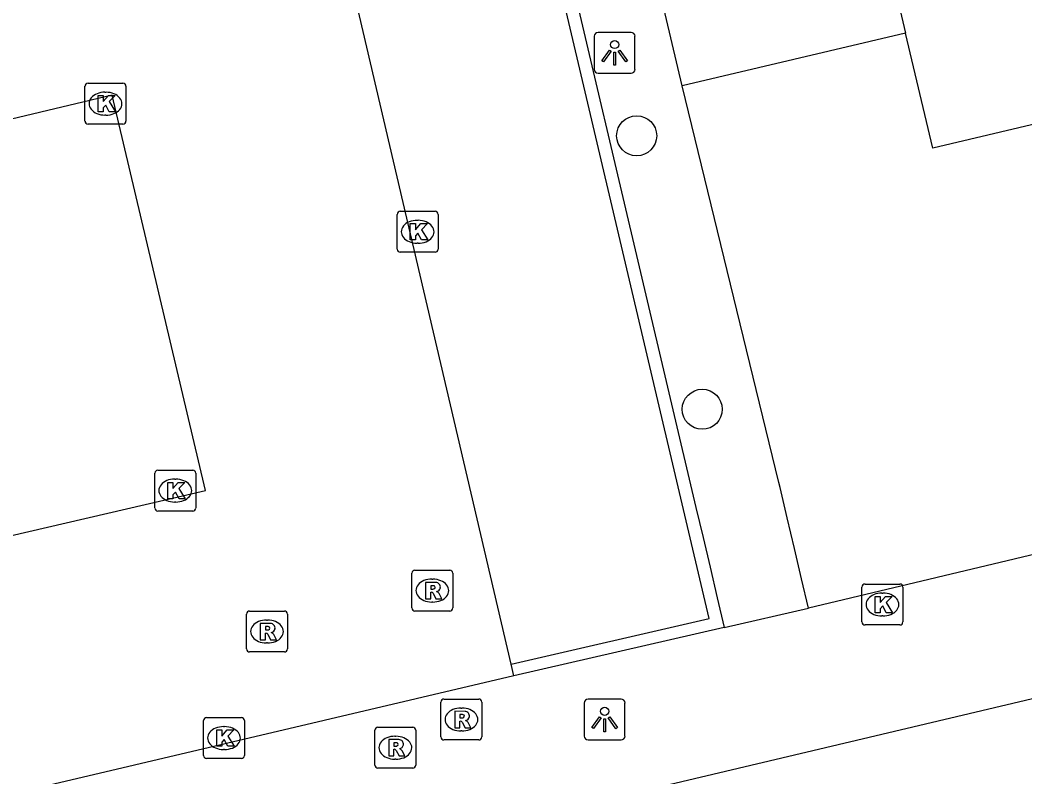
# Model space of a CAD drawing. Extents: x 158038 to 159242, y 380133 to 381214.
# Drawn here: x 158514.23 to 158538.79, y 380557.72 to 380576.22 of the extents above; entities that cross this region are included whole.
import ezdxf

# ---------------------------------------------------------------- set-up
doc = ezdxf.new("R2010")
doc.units = 0
for name, color, linetype in [('IMGEO_Boom', 7, 'Continuous'), ('IMGEO_Hek', 7, 'Continuous'), ('IMGEO_Kolk', 7, 'Continuous'), ('IMGEO_Lichtpunt', 7, 'Continuous'), ('IMGEO_Muur', 7, 'Continuous'), ('IMGEO_Pand', 7, 'Continuous'), ('IMGEO_Rijbaan_lokaal_open', 7, 'Continuous'), ('IMGEO_Rioolput', 7, 'Continuous'), ('IMGEO_Voetpad_open', 7, 'Continuous')]:
    doc.layers.add(name, color=color, linetype=linetype)

msp = doc.modelspace()

# ---------------------------------------------------------------- linework, layer by layer
at = {"layer": 'IMGEO_Boom'}
for centre in [(158529.301, 380573.389), (158530.903, 380566.705)]:
    msp.add_circle(centre, 0.489, dxfattribs=at)
at = {"layer": 'IMGEO_Hek'}
msp.add_lwpolyline([(158532.774, 380564.918), (158530.413, 380574.61)], dxfattribs=at)
at = {"layer": 'IMGEO_Kolk'}
for p, q in [((158515.82, 380573.748), (158515.82, 380574.6)), ((158515.895, 380574.674), (158516.747, 380574.674)), ((158516.821, 380574.6), (158516.821, 380573.748)), ((158516.308, 380574.454), (158516.333, 380574.454)), ((158516.331, 380573.894), (158516.306, 380573.894)), ((158516.747, 380573.674), (158515.895, 380573.674)), ((158523.449, 380570.617), (158523.449, 380571.469)), ((158523.524, 380571.543), (158524.376, 380571.543)), ((158524.45, 380571.469), (158524.45, 380570.617)), ((158523.937, 380571.323), (158523.962, 380571.323)), ((158523.96, 380570.763), (158523.935, 380570.763)), ((158524.376, 380570.543), (158523.524, 380570.543)), ((158517.525, 380564.292), (158517.525, 380565.144)), ((158517.6, 380565.218), (158518.452, 380565.218)), ((158518.526, 380565.144), (158518.526, 380564.292)), ((158518.013, 380564.998), (158518.038, 380564.998)), ((158518.036, 380564.438), (158518.011, 380564.438)), ((158518.452, 380564.218), (158517.6, 380564.218)), ((158534.806, 380561.507), (158534.806, 380562.359)), ((158534.881, 380562.433), (158535.733, 380562.433)), ((158535.807, 380562.359), (158535.807, 380561.507)), ((158535.294, 380562.213), (158535.319, 380562.213)), ((158535.317, 380561.653), (158535.292, 380561.653)), ((158535.733, 380561.433), (158534.881, 380561.433)), ((158518.792, 380559.169), (158519.644, 380559.169)), ((158518.717, 380558.243), (158518.717, 380559.095)), ((158519.205, 380558.949), (158519.23, 380558.949)), ((158519.718, 380559.095), (158519.718, 380558.243)), ((158519.228, 380558.389), (158519.203, 380558.389)), ((158519.644, 380558.169), (158518.792, 380558.169))]:
    msp.add_line(p, q, dxfattribs=at)
for points in [[(158515.82, 380573.748), (158515.82, 380574.6)], [(158515.895, 380574.674), (158516.747, 380574.674)], [(158516.821, 380574.6), (158516.821, 380573.748)], [(158516.141, 380574.374), (158516.264, 380574.374), (158516.264, 380574.223), (158516.394, 380574.374), (158516.558, 380574.374), (158516.412, 380574.223), (158516.565, 380573.974), (158516.413, 380573.974), (158516.328, 380574.138), (158516.264, 380574.071), (158516.264, 380573.974), (158516.141, 380573.974), (158516.141, 380574.374)], [(158516.747, 380573.674), (158515.895, 380573.674)], [(158523.449, 380570.617), (158523.449, 380571.469)], [(158523.524, 380571.543), (158524.376, 380571.543)], [(158524.45, 380571.469), (158524.45, 380570.617)], [(158523.77, 380571.243), (158523.893, 380571.243), (158523.893, 380571.092), (158524.023, 380571.243), (158524.187, 380571.243), (158524.041, 380571.092), (158524.194, 380570.843), (158524.042, 380570.843), (158523.957, 380571.007), (158523.893, 380570.94), (158523.893, 380570.843), (158523.77, 380570.843), (158523.77, 380571.243)], [(158524.376, 380570.543), (158523.524, 380570.543)], [(158517.525, 380564.292), (158517.525, 380565.144)], [(158517.6, 380565.218), (158518.452, 380565.218)], [(158518.526, 380565.144), (158518.526, 380564.292)], [(158517.846, 380564.918), (158517.969, 380564.918), (158517.969, 380564.767), (158518.099, 380564.918), (158518.263, 380564.918), (158518.117, 380564.767), (158518.27, 380564.518), (158518.118, 380564.518), (158518.033, 380564.682), (158517.969, 380564.615), (158517.969, 380564.518), (158517.846, 380564.518), (158517.846, 380564.918)], [(158518.452, 380564.218), (158517.6, 380564.218)], [(158534.806, 380561.507), (158534.806, 380562.359)], [(158534.881, 380562.433), (158535.733, 380562.433)], [(158535.807, 380562.359), (158535.807, 380561.507)], [(158535.127, 380562.133), (158535.25, 380562.133), (158535.25, 380561.982), (158535.38, 380562.133), (158535.544, 380562.133), (158535.398, 380561.982), (158535.551, 380561.733), (158535.399, 380561.733), (158535.314, 380561.897), (158535.25, 380561.83), (158535.25, 380561.733), (158535.127, 380561.733), (158535.127, 380562.133)], [(158535.733, 380561.433), (158534.881, 380561.433)], [(158518.792, 380559.169), (158519.644, 380559.169)], [(158518.717, 380558.243), (158518.717, 380559.095)], [(158519.038, 380558.869), (158519.161, 380558.869), (158519.161, 380558.718), (158519.291, 380558.869), (158519.455, 380558.869), (158519.309, 380558.718), (158519.462, 380558.469), (158519.31, 380558.469), (158519.225, 380558.633), (158519.161, 380558.566), (158519.161, 380558.469), (158519.038, 380558.469), (158519.038, 380558.869)], [(158519.718, 380559.095), (158519.718, 380558.243)], [(158519.644, 380558.169), (158518.792, 380558.169)]]:
    msp.add_lwpolyline(points, dxfattribs=at)
for centre, start, end in [((158515.897, 380574.598), 91.552, 178.448), ((158515.897, 380574.598), 91.552, 178.448), ((158516.745, 380574.598), 1.552, 88.448), ((158516.745, 380574.598), 1.552, 88.448), ((158515.897, 380573.75), 181.552, 268.448), ((158515.897, 380573.75), 181.552, 268.448), ((158516.745, 380573.75), 271.552, 358.448), ((158516.745, 380573.75), 271.552, 358.448), ((158523.526, 380571.467), 91.552, 178.448), ((158523.526, 380571.467), 91.552, 178.448), ((158524.374, 380571.467), 1.552, 88.448), ((158524.374, 380571.467), 1.552, 88.448), ((158523.526, 380570.619), 181.552, 268.448), ((158523.526, 380570.619), 181.552, 268.448), ((158524.374, 380570.619), 271.552, 358.448), ((158524.374, 380570.619), 271.552, 358.448), ((158517.602, 380565.142), 91.552, 178.448), ((158517.602, 380565.142), 91.552, 178.448), ((158518.45, 380565.142), 1.552, 88.448), ((158518.45, 380565.142), 1.552, 88.448), ((158517.602, 380564.294), 181.552, 268.448), ((158517.602, 380564.294), 181.552, 268.448), ((158518.45, 380564.294), 271.552, 358.448), ((158518.45, 380564.294), 271.552, 358.448), ((158534.883, 380562.357), 91.552, 178.448), ((158534.883, 380562.357), 91.552, 178.448), ((158535.731, 380562.357), 1.552, 88.448), ((158535.731, 380562.357), 1.552, 88.448), ((158534.883, 380561.509), 181.552, 268.448), ((158534.883, 380561.509), 181.552, 268.448), ((158535.731, 380561.509), 271.552, 358.448), ((158535.731, 380561.509), 271.552, 358.448), ((158518.794, 380559.093), 91.552, 178.448), ((158518.794, 380559.093), 91.552, 178.448), ((158519.642, 380559.093), 1.552, 88.448), ((158519.642, 380559.093), 1.552, 88.448), ((158518.794, 380558.245), 181.552, 268.448), ((158518.794, 380558.245), 181.552, 268.448), ((158519.642, 380558.245), 271.552, 358.448), ((158519.642, 380558.245), 271.552, 358.448)]:
    msp.add_arc(centre, 0.0765, start, end, dxfattribs=at)
for centre, major_axis, ratio, start_param, end_param in [((158516.307, 380574.174), (-0.387, 0.002), 0.722429, 4.712389, 7.853982), ((158516.332, 380574.174), (-0.39, 0.002), 0.717154, 1.570796, 4.712389), ((158523.936, 380571.043), (-0.387, 0.002), 0.722429, 4.712389, 7.853982), ((158523.961, 380571.043), (-0.39, 0.002), 0.717154, 1.570796, 4.712389), ((158518.012, 380564.718), (-0.387, 0.002), 0.722429, 4.712389, 7.853982), ((158518.037, 380564.718), (-0.39, 0.002), 0.717154, 1.570796, 4.712389), ((158535.293, 380561.933), (-0.387, 0.002), 0.722429, 4.712389, 7.853982), ((158535.318, 380561.933), (-0.39, 0.002), 0.717154, 1.570796, 4.712389), ((158519.204, 380558.669), (-0.387, 0.002), 0.722429, 4.712389, 7.853982), ((158519.229, 380558.669), (-0.39, 0.002), 0.717154, 1.570796, 4.712389)]:
    msp.add_ellipse(centre, major_axis=major_axis, ratio=ratio, start_param=start_param, end_param=end_param, dxfattribs=at)
at = {"layer": 'IMGEO_Lichtpunt'}
for p, q in [((158528.264, 380575.82), (158528.264, 380575.013)), ((158528.264, 380575.82), (158528.264, 380575.013)), ((158529.166, 380575.915), (158528.358, 380575.915)), ((158529.166, 380575.915), (158528.358, 380575.915)), ((158529.26, 380575.013), (158529.26, 380575.82)), ((158529.26, 380575.013), (158529.26, 380575.82)), ((158528.358, 380574.919), (158529.166, 380574.919)), ((158528.358, 380574.919), (158529.166, 380574.919)), ((158528.922, 380559.62), (158528.114, 380559.62)), ((158528.922, 380559.62), (158528.114, 380559.62)), ((158528.02, 380559.525), (158528.02, 380558.718)), ((158528.02, 380559.525), (158528.02, 380558.718)), ((158529.016, 380558.718), (158529.016, 380559.525)), ((158529.016, 380558.718), (158529.016, 380559.525)), ((158528.114, 380558.624), (158528.922, 380558.624)), ((158528.114, 380558.624), (158528.922, 380558.624))]:
    msp.add_line(p, q, dxfattribs=at)
for points in [[(158528.638, 380575.484), (158528.677, 380575.456), (158528.489, 380575.194), (158528.451, 380575.221), (158528.638, 380575.484)], [(158528.74, 380575.436), (158528.787, 380575.436), (158528.787, 380575.114), (158528.74, 380575.114), (158528.74, 380575.436)], [(158528.85, 380575.456), (158528.888, 380575.483), (158529.075, 380575.221), (158529.036, 380575.193), (158528.85, 380575.456)], [(158528.394, 380559.189), (158528.433, 380559.161), (158528.245, 380558.899), (158528.207, 380558.926), (158528.394, 380559.189)], [(158528.496, 380559.141), (158528.543, 380559.141), (158528.543, 380558.819), (158528.496, 380558.819), (158528.496, 380559.141)], [(158528.606, 380559.161), (158528.644, 380559.188), (158528.831, 380558.926), (158528.792, 380558.898), (158528.606, 380559.161)]]:
    msp.add_lwpolyline(points, dxfattribs=at)
for centre in [(158528.763, 380575.618), (158528.519, 380559.323)]:
    msp.add_circle(centre, 0.0994, dxfattribs=at)
for centre, start, end in [((158528.358, 380575.82), 90, 180), ((158528.358, 380575.82), 90, 180), ((158529.166, 380575.82), 0, 90), ((158529.166, 380575.82), 0, 90), ((158528.358, 380575.013), 180, 270), ((158528.358, 380575.013), 180, 270), ((158529.166, 380575.013), 270, 0), ((158529.166, 380575.013), 270, 360), ((158528.114, 380559.525), 90, 180), ((158528.114, 380559.525), 90, 180), ((158528.922, 380559.525), 0, 90), ((158528.922, 380559.525), 0, 90), ((158528.114, 380558.718), 180, 270), ((158528.114, 380558.718), 180, 270), ((158528.922, 380558.718), 270, 0), ((158528.922, 380558.718), 270, 360)]:
    msp.add_arc(centre, 0.0946, start, end, dxfattribs=at)
at = {"layer": 'IMGEO_Muur'}
for points in [[(158520.034, 380587.025), (158520.325, 380587.091), (158521.425, 380582.266), (158526.259, 380583.376), (158530.751, 380564.308), (158530.924, 380563.572), (158531.096, 380562.845), (158531.272, 380562.097), (158531.443, 380561.372)], [(158526.235, 380560.474), (158531.071, 380561.589), (158526.028, 380583.018), (158521.226, 380581.904)], [(158532.805, 380564.789), (158532.774, 380564.918)], [(158532.979, 380564.053), (158532.805, 380564.789)], [(158533.157, 380563.305), (158532.979, 380564.053)], [(158541.667, 380563.792), (158533.503, 380561.846)], [(158533.333, 380562.562), (158533.157, 380563.305)], [(158533.503, 380561.846), (158533.333, 380562.562)], [(158531.443, 380561.372), (158526.302, 380560.192)], [(158526.302, 380560.192), (158526.235, 380560.474)]]:
    msp.add_lwpolyline(points, dxfattribs=at)
at = {"layer": 'IMGEO_Pand'}
for points in [[(158530.413, 380574.61), (158528.016, 380584.761)], [(158537.599, 380582.776), (158538.346, 380579.632), (158535.172, 380578.877), (158535.874, 380575.9)], [(158535.874, 380575.9), (158530.413, 380574.61)], [(158542.089, 380574.4), (158536.539, 380573.084), (158535.874, 380575.9)]]:
    msp.add_lwpolyline(points, dxfattribs=at)
at = {"layer": 'IMGEO_Rijbaan_lokaal_open'}
for points in [[(158526.235, 380560.474), (158521.226, 380581.904)], [(158504.787, 380561.475), (158518.766, 380564.723), (158516.487, 380574.382), (158502.912, 380571.146)], [(158526.302, 380560.192), (158495.961, 380553.049), (158497.56, 380546.379)]]:
    msp.add_lwpolyline(points, dxfattribs=at)
at = {"layer": 'IMGEO_Rioolput'}
for p, q in [((158523.807, 380561.848), (158523.807, 380562.7)), ((158523.882, 380562.774), (158524.734, 380562.774)), ((158524.295, 380562.554), (158524.32, 380562.554)), ((158524.808, 380562.7), (158524.808, 380561.848)), ((158524.318, 380561.994), (158524.293, 380561.994)), ((158519.767, 380560.847), (158519.767, 380561.699)), ((158519.842, 380561.773), (158520.694, 380561.773)), ((158520.768, 380561.699), (158520.768, 380560.847)), ((158524.734, 380561.774), (158523.882, 380561.774)), ((158520.255, 380561.553), (158520.28, 380561.553)), ((158520.278, 380560.993), (158520.253, 380560.993)), ((158520.694, 380560.773), (158519.842, 380560.773)), ((158524.593, 380559.623), (158525.445, 380559.623)), ((158524.518, 380558.697), (158524.518, 380559.549)), ((158525.006, 380559.403), (158525.031, 380559.403)), ((158525.519, 380559.549), (158525.519, 380558.697)), ((158522.979, 380558.933), (158523.831, 380558.933)), ((158522.904, 380558.007), (158522.904, 380558.859)), ((158523.392, 380558.713), (158523.417, 380558.713)), ((158523.905, 380558.859), (158523.905, 380558.007)), ((158525.445, 380558.623), (158524.593, 380558.623)), ((158525.029, 380558.843), (158525.004, 380558.843)), ((158523.415, 380558.153), (158523.39, 380558.153)), ((158523.831, 380557.933), (158522.979, 380557.933))]:
    msp.add_line(p, q, dxfattribs=at)
for points in [[(158523.807, 380561.848), (158523.807, 380562.7)], [(158523.882, 380562.774), (158524.734, 380562.774)], [(158524.808, 380562.7), (158524.808, 380561.848)], [(158524.396, 380562.472), (158524.144, 380562.474), (158524.144, 380562.074)], [(158524.322, 380562.393), (158524.268, 380562.393), (158524.268, 380562.312)], [(158524.268, 380562.312), (158524.32, 380562.312)], [(158524.144, 380562.074), (158524.268, 380562.074), (158524.268, 380562.236), (158524.279, 380562.236)], [(158524.326, 380562.207), (158524.397, 380562.074), (158524.537, 380562.074), (158524.472, 380562.2)], [(158519.767, 380560.847), (158519.767, 380561.699)], [(158519.842, 380561.773), (158520.694, 380561.773)], [(158520.768, 380561.699), (158520.768, 380560.847)], [(158524.734, 380561.774), (158523.882, 380561.774)], [(158520.356, 380561.471), (158520.104, 380561.473), (158520.104, 380561.073)], [(158520.282, 380561.392), (158520.228, 380561.392), (158520.228, 380561.311)], [(158520.104, 380561.073), (158520.228, 380561.073), (158520.228, 380561.235), (158520.239, 380561.235)], [(158520.228, 380561.311), (158520.28, 380561.311)], [(158520.286, 380561.206), (158520.357, 380561.073), (158520.497, 380561.073), (158520.432, 380561.199)], [(158520.694, 380560.773), (158519.842, 380560.773)], [(158524.593, 380559.623), (158525.445, 380559.623)], [(158524.518, 380558.697), (158524.518, 380559.549)], [(158525.519, 380559.549), (158525.519, 380558.697)], [(158525.107, 380559.321), (158524.855, 380559.323), (158524.855, 380558.923)], [(158525.033, 380559.242), (158524.979, 380559.242), (158524.979, 380559.161)], [(158524.979, 380559.161), (158525.031, 380559.161)], [(158522.979, 380558.933), (158523.831, 380558.933)], [(158524.855, 380558.923), (158524.979, 380558.923), (158524.979, 380559.085), (158524.99, 380559.085)], [(158525.037, 380559.056), (158525.108, 380558.923), (158525.248, 380558.923), (158525.183, 380559.049)], [(158522.904, 380558.007), (158522.904, 380558.859)], [(158523.493, 380558.631), (158523.241, 380558.633), (158523.241, 380558.233)], [(158523.905, 380558.859), (158523.905, 380558.007)], [(158525.445, 380558.623), (158524.593, 380558.623)], [(158523.241, 380558.233), (158523.365, 380558.233), (158523.365, 380558.395), (158523.376, 380558.395)], [(158523.419, 380558.552), (158523.365, 380558.552), (158523.365, 380558.471)], [(158523.365, 380558.471), (158523.417, 380558.471)], [(158523.423, 380558.366), (158523.494, 380558.233), (158523.634, 380558.233), (158523.569, 380558.359)], [(158523.831, 380557.933), (158522.979, 380557.933)]]:
    msp.add_lwpolyline(points, dxfattribs=at)
for centre, radius, start, end in [((158523.884, 380562.698), 0.0765, 91.552, 178.448), ((158523.884, 380562.698), 0.0765, 91.552, 178.448), ((158524.732, 380562.698), 0.0765, 1.552, 88.448), ((158524.732, 380562.698), 0.0765, 1.552, 88.448), ((158524.304, 380562.501), 0.19, 274.7715, 282.9687), ((158524.328, 380562.297), 0.0964, 77.0061, 93.1865), ((158524.342, 380562.354), 0.0378, 276.6634, 79.6772), ((158524.395, 380562.362), 0.109, 350.3612, 89.416), ((158524.393, 380562.362), 0.112, 277.5842, 350.9817), ((158524.278, 380562.183), 0.0533, 26.0293, 88.6989), ((158524.377, 380562.147), 0.108, 29.5134, 73.7905), ((158523.884, 380561.85), 0.0765, 181.552, 268.448), ((158523.884, 380561.85), 0.0765, 181.552, 268.448), ((158524.732, 380561.85), 0.0765, 271.552, 358.448), ((158524.732, 380561.85), 0.0765, 271.552, 358.448), ((158519.844, 380561.697), 0.0765, 91.552, 178.448), ((158519.844, 380561.697), 0.0765, 91.552, 178.448), ((158520.692, 380561.697), 0.0765, 1.552, 88.448), ((158520.692, 380561.697), 0.0765, 1.552, 88.448), ((158520.288, 380561.296), 0.0964, 77.0061, 93.1865), ((158520.302, 380561.353), 0.0378, 276.6634, 79.6772), ((158520.355, 380561.361), 0.109, 350.3612, 89.416), ((158520.353, 380561.361), 0.112, 277.5842, 350.9817), ((158520.238, 380561.182), 0.0533, 26.0293, 88.6989), ((158520.264, 380561.5), 0.19, 274.7715, 282.9687), ((158520.337, 380561.146), 0.108, 29.5134, 73.7905), ((158519.844, 380560.849), 0.0765, 181.552, 268.448), ((158519.844, 380560.849), 0.0765, 181.552, 268.448), ((158520.692, 380560.849), 0.0765, 271.552, 358.448), ((158520.692, 380560.849), 0.0765, 271.552, 358.448), ((158524.595, 380559.547), 0.0765, 91.552, 178.448), ((158524.595, 380559.547), 0.0765, 91.552, 178.448), ((158525.443, 380559.547), 0.0765, 1.552, 88.448), ((158525.443, 380559.547), 0.0765, 1.552, 88.448), ((158525.015, 380559.35), 0.19, 274.7715, 282.9687), ((158525.039, 380559.146), 0.0964, 77.0061, 93.1865), ((158525.053, 380559.203), 0.0378, 276.6634, 79.6772), ((158525.106, 380559.211), 0.109, 350.3612, 89.416), ((158525.104, 380559.211), 0.112, 277.5842, 350.9817), ((158522.981, 380558.857), 0.0765, 91.552, 178.448), ((158522.981, 380558.857), 0.0765, 91.552, 178.448), ((158523.829, 380558.857), 0.0765, 1.552, 88.448), ((158523.829, 380558.857), 0.0765, 1.552, 88.448), ((158524.989, 380559.032), 0.0533, 26.0293, 88.6989), ((158525.088, 380558.996), 0.108, 29.5134, 73.7905), ((158523.492, 380558.521), 0.109, 350.3612, 89.416), ((158524.595, 380558.699), 0.0765, 181.552, 268.448), ((158524.595, 380558.699), 0.0765, 181.552, 268.448), ((158525.443, 380558.699), 0.0765, 271.552, 358.448), ((158525.443, 380558.699), 0.0765, 271.552, 358.448), ((158523.375, 380558.342), 0.0533, 26.0293, 88.6989), ((158523.401, 380558.66), 0.19, 274.7715, 282.9687), ((158523.425, 380558.456), 0.0964, 77.0061, 93.1865), ((158523.439, 380558.513), 0.0378, 276.6634, 79.6772), ((158523.49, 380558.521), 0.112, 277.5842, 350.9817), ((158523.474, 380558.306), 0.108, 29.5134, 73.7905), ((158522.981, 380558.009), 0.0765, 181.552, 268.448), ((158522.981, 380558.009), 0.0765, 181.552, 268.448), ((158523.829, 380558.009), 0.0765, 271.552, 358.448), ((158523.829, 380558.009), 0.0765, 271.552, 358.448)]:
    msp.add_arc(centre, radius, start, end, dxfattribs=at)
for centre, major_axis, ratio, start_param, end_param in [((158524.294, 380562.274), (-0.387, 0.002), 0.722429, 4.712389, 7.853982), ((158524.319, 380562.274), (-0.39, 0.002), 0.717154, 1.570796, 4.712389), ((158520.254, 380561.273), (-0.387, 0.002), 0.722429, 4.712389, 7.853982), ((158520.279, 380561.273), (-0.39, 0.002), 0.717154, 1.570796, 4.712389), ((158525.005, 380559.123), (-0.387, 0.002), 0.722429, 4.712389, 7.853982), ((158525.03, 380559.123), (-0.39, 0.002), 0.717154, 1.570796, 4.712389), ((158523.391, 380558.433), (-0.387, 0.002), 0.722429, 4.712389, 7.853982), ((158523.416, 380558.433), (-0.39, 0.002), 0.717154, 1.570796, 4.712389)]:
    msp.add_ellipse(centre, major_axis=major_axis, ratio=ratio, start_param=start_param, end_param=end_param, dxfattribs=at)
at = {"layer": 'IMGEO_Voetpad_open'}
for points in [[(158533.503, 380561.846), (158533.333, 380562.562), (158533.157, 380563.305), (158532.979, 380564.053), (158532.805, 380564.789), (158532.774, 380564.918), (158530.413, 380574.61)], [(158552.893, 380566.485), (158544.405, 380564.457), (158541.667, 380563.792), (158533.503, 380561.846)], [(158531.443, 380561.372), (158533.503, 380561.846)], [(158527.963, 380557.026), (158547.198, 380561.584)]]:
    msp.add_lwpolyline(points, dxfattribs=at)

doc.saveas('drawing.dxf')
